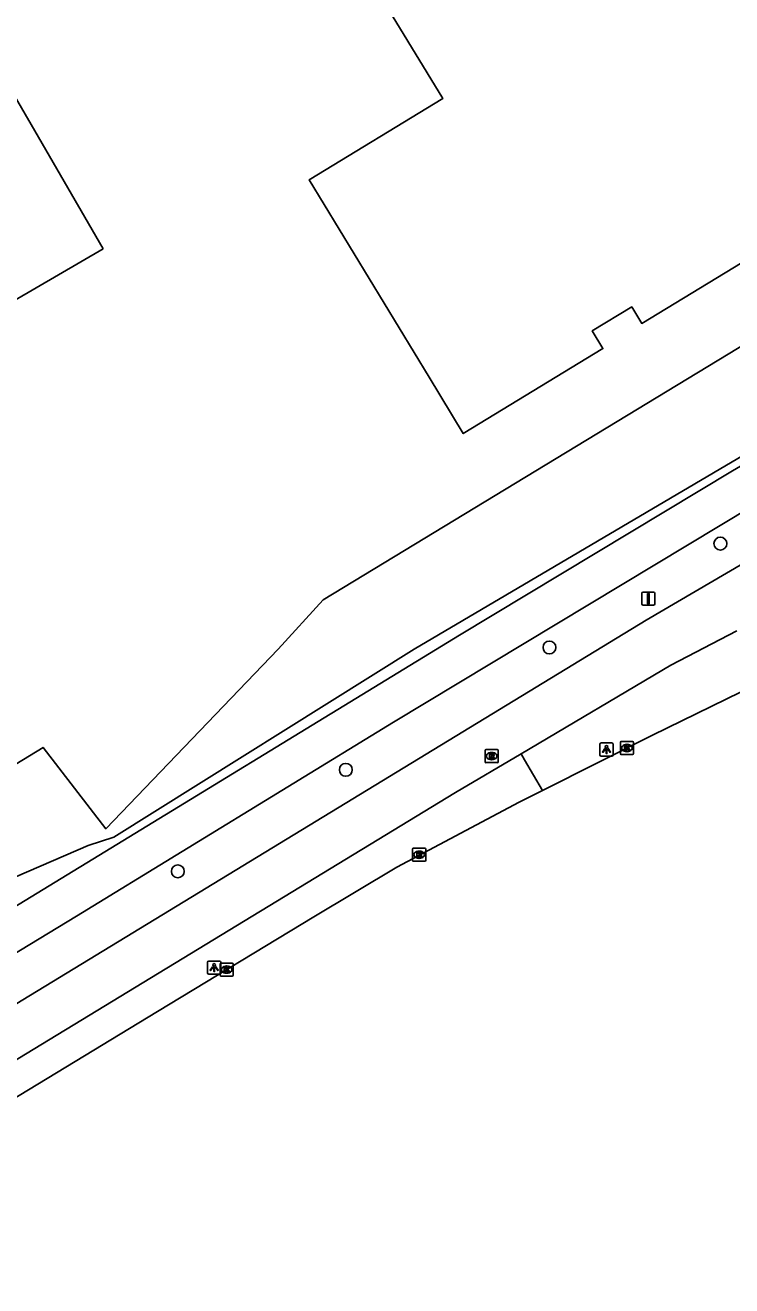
# Model space of a CAD drawing. Extents: x 158461 to 159795, y 387220 to 388672.
# Drawn here: x 158879.5 to 158933.2, y 387239.8 to 387335.6 of the extents above; entities that cross this region are included whole.
import ezdxf

# ---------------------------------------------------------------- set-up
doc = ezdxf.new("R2010")
doc.units = 0
for name, color, linetype in [('IMGEO_Berm_groen', 7, 'Continuous'), ('IMGEO_Boom', 7, 'Continuous'), ('IMGEO_Fietspad_gesloten', 7, 'Continuous'), ('IMGEO_Hek', 7, 'Continuous'), ('IMGEO_Kolk', 7, 'Continuous'), ('IMGEO_Lichtpunt', 7, 'Continuous'), ('IMGEO_Loofbos', 7, 'Continuous'), ('IMGEO_Pand', 7, 'Continuous'), ('IMGEO_Rijbaan_lokaal_gesloten', 7, 'Continuous'), ('IMGEO_Rioolput', 7, 'Continuous'), ('IMGEO_Verkeersbordpaal', 7, 'Continuous'), ('IMGEO_Voetpad_open', 7, 'Continuous')]:
    doc.layers.add(name, color=color, linetype=linetype)

msp = doc.modelspace()

# ---------------------------------------------------------------- linework, layer by layer
at = {"layer": 'IMGEO_Berm_groen'}
for points in [[(158970.861, 387324.556), (158909.097, 387288.175), (158886.233, 387273.876), (158884.299, 387273.254), (158872.417, 387268.143), (158840.365, 387249.215), (158837.671, 387248.663), (158835.099, 387252.323)], [(158918.855, 387277.435), (158917.487, 387279.759), (158917.214, 387280.223)]]:
    msp.add_lwpolyline(points, dxfattribs=at)
at = {"layer": 'IMGEO_Boom'}
for centre in [(158932.381, 387296.207), (158919.376, 387288.309), (158903.887, 387279.006), (158891.11, 387271.287)]:
    msp.add_circle(centre, 0.489, dxfattribs=at)
at = {"layer": 'IMGEO_Fietspad_gesloten'}
for points in [[(158972.609, 387317.073), (158959.975, 387309.829), (158926.744, 387290.382), (158873.726, 387258.132), (158855.546, 387246.987), (158853.255, 387245.716), (158851.856, 387245.05), (158847.763, 387243.287), (158842.297, 387239.997), (158842.013, 387239.825), (158841.931, 387239.775)], [(158933.623, 387289.563), (158928.615, 387286.97), (158917.214, 387280.223)], [(158917.214, 387280.223), (158912.235, 387277.276), (158875.426, 387254.911), (158854.915, 387242.367)]]:
    msp.add_lwpolyline(points, dxfattribs=at)
at = {"layer": 'IMGEO_Hek'}
for points in [[(158902.171, 387291.925), (158966.866, 387331.153)], [(158898.744, 387288.179), (158902.171, 387291.925)]]:
    msp.add_lwpolyline(points, dxfattribs=at)
at = {"layer": 'IMGEO_Kolk'}
for p, q in [((158924.769, 387280.239), (158924.769, 387281.091)), ((158924.844, 387281.165), (158925.696, 387281.165)), ((158925.257, 387280.945), (158925.282, 387280.945)), ((158925.77, 387281.091), (158925.77, 387280.239)), ((158925.696, 387280.165), (158924.844, 387280.165)), ((158925.28, 387280.385), (158925.255, 387280.385)), ((158908.967, 387272.124), (158908.967, 387272.976)), ((158909.042, 387273.05), (158909.894, 387273.05)), ((158909.455, 387272.83), (158909.48, 387272.83)), ((158909.968, 387272.976), (158909.968, 387272.124)), ((158909.894, 387272.05), (158909.042, 387272.05)), ((158909.478, 387272.27), (158909.453, 387272.27)), ((158894.326, 387263.386), (158894.326, 387264.238)), ((158894.401, 387264.312), (158895.253, 387264.312)), ((158895.327, 387264.238), (158895.327, 387263.386)), ((158895.253, 387263.312), (158894.401, 387263.312)), ((158894.837, 387263.532), (158894.812, 387263.532)), ((158894.814, 387264.092), (158894.839, 387264.092))]:
    msp.add_line(p, q, dxfattribs=at)
for points in [[(158924.769, 387280.239), (158924.769, 387281.091)], [(158924.844, 387281.165), (158925.696, 387281.165)], [(158925.09, 387280.865), (158925.213, 387280.865), (158925.213, 387280.714), (158925.343, 387280.865), (158925.507, 387280.865), (158925.361, 387280.714), (158925.514, 387280.465), (158925.362, 387280.465), (158925.277, 387280.629), (158925.213, 387280.562), (158925.213, 387280.465), (158925.09, 387280.465), (158925.09, 387280.865)], [(158925.77, 387281.091), (158925.77, 387280.239)], [(158925.696, 387280.165), (158924.844, 387280.165)], [(158908.967, 387272.124), (158908.967, 387272.976)], [(158909.042, 387273.05), (158909.894, 387273.05)], [(158909.968, 387272.976), (158909.968, 387272.124)], [(158909.894, 387272.05), (158909.042, 387272.05)], [(158909.288, 387272.75), (158909.411, 387272.75), (158909.411, 387272.599), (158909.541, 387272.75), (158909.705, 387272.75), (158909.559, 387272.599), (158909.712, 387272.35), (158909.56, 387272.35), (158909.475, 387272.514), (158909.411, 387272.447), (158909.411, 387272.35), (158909.288, 387272.35), (158909.288, 387272.75)], [(158894.326, 387263.386), (158894.326, 387264.238)], [(158894.401, 387264.312), (158895.253, 387264.312)], [(158895.327, 387264.238), (158895.327, 387263.386)], [(158895.253, 387263.312), (158894.401, 387263.312)], [(158894.647, 387264.012), (158894.77, 387264.012), (158894.77, 387263.861), (158894.9, 387264.012), (158895.064, 387264.012), (158894.918, 387263.861), (158895.071, 387263.612), (158894.919, 387263.612), (158894.834, 387263.776), (158894.77, 387263.709), (158894.77, 387263.612), (158894.647, 387263.612), (158894.647, 387264.012)]]:
    msp.add_lwpolyline(points, dxfattribs=at)
for centre, start, end in [((158924.846, 387281.089), 91.55205, 178.44795), ((158924.846, 387281.089), 91.55205, 178.44795), ((158925.694, 387281.089), 1.55205, 88.44795), ((158925.694, 387281.089), 1.55205, 88.44795), ((158924.846, 387280.241), 181.55205, 268.44795), ((158924.846, 387280.241), 181.55205, 268.44795), ((158925.694, 387280.241), 271.55205, 358.44795), ((158925.694, 387280.241), 271.55205, 358.44795), ((158909.044, 387272.974), 91.55205, 178.44795), ((158909.044, 387272.974), 91.55205, 178.44795), ((158909.892, 387272.974), 1.55205, 88.44795), ((158909.892, 387272.974), 1.55205, 88.44795), ((158909.044, 387272.126), 181.55205, 268.44795), ((158909.044, 387272.126), 181.55205, 268.44795), ((158909.892, 387272.126), 271.55205, 358.44795), ((158909.892, 387272.126), 271.55205, 358.44795), ((158894.403, 387264.236), 91.55205, 178.44795), ((158894.403, 387264.236), 91.55205, 178.44795), ((158895.251, 387264.236), 1.55205, 88.44795), ((158895.251, 387264.236), 1.55205, 88.44795), ((158894.403, 387263.388), 181.55205, 268.44795), ((158894.403, 387263.388), 181.55205, 268.44795), ((158895.251, 387263.388), 271.55205, 358.44795), ((158895.251, 387263.388), 271.55205, 358.44795)]:
    msp.add_arc(centre, 0.0765, start, end, dxfattribs=at)
for centre, major_axis, ratio, start_param, end_param in [((158925.256, 387280.665), (-0.387, 0.002), 0.722429, 4.712389, 7.853982), ((158925.281, 387280.665), (-0.39, 0.002), 0.717154, 1.570796, 4.712389), ((158909.454, 387272.55), (-0.387, 0.002), 0.722429, 4.712389, 7.853982), ((158909.479, 387272.55), (-0.39, 0.002), 0.717154, 1.570796, 4.712389), ((158894.813, 387263.812), (-0.387, 0.002), 0.722429, 4.712389, 7.853982), ((158894.838, 387263.812), (-0.39, 0.002), 0.717154, 1.570796, 4.712389)]:
    msp.add_ellipse(centre, major_axis=major_axis, ratio=ratio, start_param=start_param, end_param=end_param, dxfattribs=at)
at = {"layer": 'IMGEO_Lichtpunt'}
for p, q in [((158923.219, 387280.952), (158923.219, 387280.145)), ((158923.219, 387280.952), (158923.219, 387280.145)), ((158924.121, 387281.047), (158923.313, 387281.047)), ((158924.121, 387281.047), (158923.313, 387281.047)), ((158924.215, 387280.145), (158924.215, 387280.952)), ((158924.215, 387280.145), (158924.215, 387280.952)), ((158923.313, 387280.051), (158924.121, 387280.051)), ((158923.313, 387280.051), (158924.121, 387280.051)), ((158893.377, 387264.37), (158893.377, 387263.563)), ((158893.377, 387264.37), (158893.377, 387263.563)), ((158894.279, 387264.465), (158893.471, 387264.465)), ((158894.279, 387264.465), (158893.471, 387264.465)), ((158894.373, 387263.563), (158894.373, 387264.37)), ((158894.373, 387263.563), (158894.373, 387264.37)), ((158893.471, 387263.469), (158894.279, 387263.469)), ((158893.471, 387263.469), (158894.279, 387263.469))]:
    msp.add_line(p, q, dxfattribs=at)
for points in [[(158923.593, 387280.616), (158923.632, 387280.588), (158923.444, 387280.326), (158923.406, 387280.353), (158923.593, 387280.616)], [(158923.695, 387280.568), (158923.742, 387280.568), (158923.742, 387280.246), (158923.695, 387280.246), (158923.695, 387280.568)], [(158923.805, 387280.588), (158923.843, 387280.615), (158924.03, 387280.353), (158923.991, 387280.325), (158923.805, 387280.588)], [(158893.751, 387264.034), (158893.79, 387264.006), (158893.602, 387263.744), (158893.564, 387263.771), (158893.751, 387264.034)], [(158893.853, 387263.986), (158893.9, 387263.986), (158893.9, 387263.664), (158893.853, 387263.664), (158893.853, 387263.986)], [(158893.963, 387264.006), (158894.001, 387264.033), (158894.188, 387263.771), (158894.149, 387263.743), (158893.963, 387264.006)]]:
    msp.add_lwpolyline(points, dxfattribs=at)
for centre in [(158923.718, 387280.75), (158893.876, 387264.168)]:
    msp.add_circle(centre, 0.0994, dxfattribs=at)
for centre, start, end in [((158923.313, 387280.952), 90, 180), ((158923.313, 387280.952), 90, 180), ((158924.121, 387280.952), 0, 90), ((158924.121, 387280.952), 0, 90), ((158923.313, 387280.145), 180, 270), ((158923.313, 387280.145), 180, 270), ((158924.121, 387280.145), 270, 0), ((158924.121, 387280.145), 270, 360), ((158893.471, 387264.37), 90, 180), ((158893.471, 387264.37), 90, 180), ((158894.279, 387264.37), 0, 90), ((158894.279, 387264.37), 0, 90), ((158893.471, 387263.563), 180, 270), ((158893.471, 387263.563), 180, 270), ((158894.279, 387263.563), 270, 0), ((158894.279, 387263.563), 270, 360)]:
    msp.add_arc(centre, 0.0946, start, end, dxfattribs=at)
at = {"layer": 'IMGEO_Loofbos'}
msp.add_lwpolyline([(158859.918, 387267.965), (158880.855, 387280.715), (158885.634, 387274.528), (158898.744, 387288.179), (158902.171, 387291.925), (158966.866, 387331.153)], dxfattribs=at)
at = {"layer": 'IMGEO_Pand'}
for points in [[(158879.514, 387382.047), (158916.143, 387404.386), (158921.348, 387395.853), (158957.615, 387417.96), (158981.859, 387378.192), (158945.397, 387355.962), (158946.676, 387353.856), (158948.411, 387354.921), (158949.448, 387353.208), (158949.303, 387353.117), (158960.891, 387334.055), (158950.276, 387327.603), (158949.505, 387328.872), (158946.453, 387327.017), (158947.291, 387325.64), (158926.4, 387312.942), (158925.637, 387314.197), (158922.636, 387312.372), (158923.447, 387311.037), (158912.817, 387304.575), (158910.22, 387308.848), (158901.099, 387323.853), (158911.261, 387330.04), (158879.514, 387382.047)], [(158885.44, 387318.613), (158872.12, 387310.884), (158856.864, 387337.179), (158870.184, 387344.908), (158885.44, 387318.613)]]:
    msp.add_lwpolyline(points, dxfattribs=at)
at = {"layer": 'IMGEO_Rijbaan_lokaal_gesloten'}
for points in [[(158942.376, 387289.172), (158936.938, 387286.325), (158935.045, 387285.464), (158927.204, 387281.638), (158918.855, 387277.435)], [(158918.855, 387277.435), (158917.073, 387276.538), (158907.779, 387271.602), (158901.457, 387267.816), (158889.559, 387260.627), (158872.053, 387250), (158871.458, 387249.705), (158866.997, 387246.961)]]:
    msp.add_lwpolyline(points, dxfattribs=at)
at = {"layer": 'IMGEO_Rioolput'}
for p, q in [((158914.478, 387279.624), (158914.478, 387280.476)), ((158914.553, 387280.55), (158915.405, 387280.55)), ((158915.479, 387280.476), (158915.479, 387279.624)), ((158915.405, 387279.55), (158914.553, 387279.55)), ((158914.989, 387279.77), (158914.964, 387279.77)), ((158914.966, 387280.33), (158914.991, 387280.33))]:
    msp.add_line(p, q, dxfattribs=at)
for points in [[(158914.478, 387279.624), (158914.478, 387280.476)], [(158914.553, 387280.55), (158915.405, 387280.55)], [(158915.479, 387280.476), (158915.479, 387279.624)], [(158915.405, 387279.55), (158914.553, 387279.55)], [(158915.067, 387280.248), (158914.815, 387280.25), (158914.815, 387279.85)], [(158914.815, 387279.85), (158914.939, 387279.85), (158914.939, 387280.012), (158914.95, 387280.012)], [(158914.993, 387280.169), (158914.939, 387280.169), (158914.939, 387280.088)], [(158914.939, 387280.088), (158914.991, 387280.088)], [(158914.997, 387279.983), (158915.068, 387279.85), (158915.208, 387279.85), (158915.143, 387279.976)]]:
    msp.add_lwpolyline(points, dxfattribs=at)
for centre, radius, start, end in [((158914.555, 387280.474), 0.0765, 91.55205, 178.44795), ((158914.555, 387280.474), 0.0765, 91.55205, 178.44795), ((158915.403, 387280.474), 0.0765, 1.55205, 88.44795), ((158915.403, 387280.474), 0.0765, 1.55205, 88.44795), ((158914.555, 387279.626), 0.0765, 181.55205, 268.44795), ((158914.555, 387279.626), 0.0765, 181.55205, 268.44795), ((158914.949, 387279.959), 0.0533, 26.02933, 88.69889), ((158914.975, 387280.277), 0.19, 274.7715, 282.96867), ((158914.999, 387280.073), 0.0964, 77.00612, 93.18647), ((158915.013, 387280.13), 0.0378, 276.66336, 79.67722), ((158915.066, 387280.138), 0.109, 350.36119, 89.41601), ((158915.064, 387280.138), 0.112, 277.58423, 350.98172), ((158915.048, 387279.923), 0.108, 29.51342, 73.79051), ((158915.403, 387279.626), 0.0765, 271.55205, 358.44795), ((158915.403, 387279.626), 0.0765, 271.55205, 358.44795)]:
    msp.add_arc(centre, radius, start, end, dxfattribs=at)
for centre, major_axis, ratio, start_param, end_param in [((158914.965, 387280.05), (-0.387, 0.002), 0.722429, 4.712389, 7.853982), ((158914.99, 387280.05), (-0.39, 0.002), 0.717154, 1.570796, 4.712389)]:
    msp.add_ellipse(centre, major_axis=major_axis, ratio=ratio, start_param=start_param, end_param=end_param, dxfattribs=at)
at = {"layer": 'IMGEO_Verkeersbordpaal'}
for p, q in [((158926.402, 387291.626), (158926.402, 387292.426)), ((158926.402, 387292.426), (158926.402, 387291.626)), ((158926.502, 387292.526), (158927.292, 387292.526)), ((158927.292, 387292.526), (158926.502, 387292.526)), ((158927.392, 387292.426), (158927.392, 387291.626)), ((158927.392, 387291.626), (158927.392, 387292.426)), ((158927.292, 387291.526), (158926.502, 387291.526)), ((158926.502, 387291.526), (158927.292, 387291.526))]:
    msp.add_line(p, q, dxfattribs=at)
msp.add_lwpolyline([(158926.822, 387292.401), (158926.972, 387292.401), (158926.972, 387291.651), (158926.822, 387291.651), (158926.822, 387292.401)], dxfattribs=at)
for centre, start, end in [((158926.502, 387292.426), 90, 180), ((158926.502, 387292.426), 90, 180), ((158927.292, 387292.426), 0, 90), ((158927.292, 387292.426), 360, 90), ((158926.502, 387291.626), 180, 270), ((158926.502, 387291.626), 180, 270), ((158927.292, 387291.626), 270, 0), ((158927.292, 387291.626), 270, 0)]:
    msp.add_arc(centre, 0.1, start, end, dxfattribs=at)
at = {"layer": 'IMGEO_Voetpad_open'}
for points in [[(158845.609, 387248.385), (158848.254, 387250), (158912.53, 387289.242), (158933.291, 387301.742), (158971.266, 387323.887)], [(158841.7, 387242.607), (158853.895, 387250), (158857.428, 387252.142), (158883.414, 387267.875), (158907.527, 387282.625), (158937.343, 387300.567), (158972.871, 387321.236)]]:
    msp.add_lwpolyline(points, dxfattribs=at)

doc.saveas('drawing.dxf')
